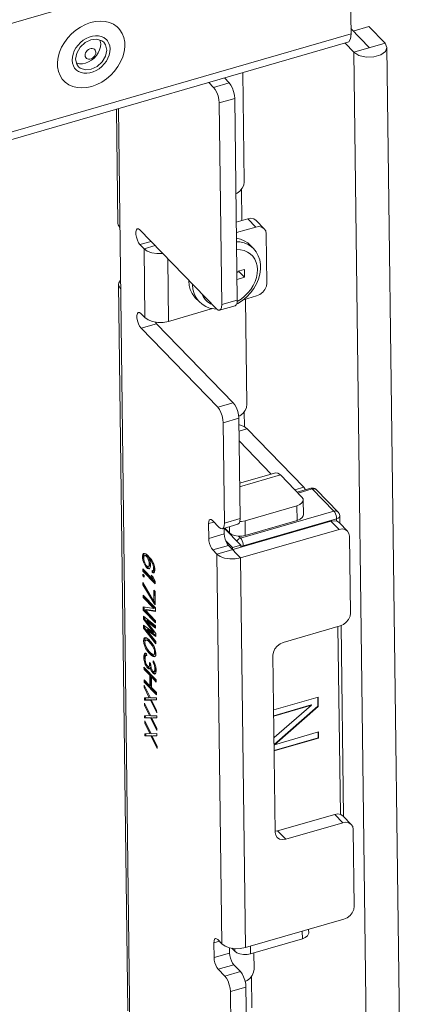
# Model space of a CAD drawing. Header units: millimetres. Extents: x 3925 to 5043, y -86 to 778.
# Tile 437 of 439: x 4971.5 to 4979.71, y 713.88 to 734.93. Entities that reach past the tile are written whole.
import ezdxf

# ---------------------------------------------------------------- set-up
doc = ezdxf.new("R2010")
doc.units = ezdxf.units.MM
doc.header["$LTSCALE"] = 46.255
for name, color, linetype in [('85-0A523G050DXF_CONTINUOUS_LINE', 7, 'CONTINUOUS'), ('H30K-FOG-FILDXF_CONTINUOUS_LINE', 7, 'CONTINUOUS'), ('H30K-MAGNET-DXF_CONTINUOUS_LINE', 7, 'CONTINUOUS'), ('PREMIERE5-TODXF_CONTINUOUS_LINE', 7, 'CONTINUOUS'), ('SW3DPS-52-39DXF_CONTINUOUS_LINE', 7, 'CONTINUOUS')]:
    doc.layers.add(name, color=color, linetype=linetype)

msp = doc.modelspace()

# ---------------------------------------------------------------- linework, layer by layer
at = {"layer": '85-0A523G050DXF_CONTINUOUS_LINE', "color": 7, "linetype": 'Continuous', "lineweight": 0}
for p, q in [((4976.4207, 730.1214), (4976.5013, 730.0383)), ((4976.3075, 729.5936), (4976.1459, 729.5469)), ((4976.1461, 729.5299), (4976.1944, 729.5439)), ((4976.148, 729.3785), (4976.3096, 729.4252)), ((4976.1944, 729.5439), (4976.1942, 729.5608)), ((4976.3096, 729.4252), (4976.1944, 729.5439)), ((4976.3096, 729.4252), (4976.3075, 729.5936)), ((4975.2543, 728.9899), (4975.3349, 728.9068)), ((4975.6556, 728.7488), (4975.7158, 728.745))]:
    msp.add_line(p, q, dxfattribs=at)
for points in [[(4976.4207, 730.1213), (4976.3768, 730.1611), (4976.3032, 730.2091), (4976.2201, 730.2437), (4976.1368, 730.2627)], [(4976.137, 728.8478), (4976.1689, 728.864), (4976.2664, 728.9291), (4976.3565, 729.0054), (4976.4372, 729.0914), (4976.507, 729.1852), (4976.5646, 729.2852), (4976.6085, 729.3889), (4976.638, 729.4947), (4976.652, 729.5994), (4976.6507, 729.7015), (4976.6342, 729.7976), (4976.6031, 729.8872), (4976.5585, 729.9677), (4976.5013, 730.0383)], [(4976.5013, 730.0383), (4976.4574, 730.078), (4976.3838, 730.126), (4976.3007, 730.1606), (4976.2098, 730.1813), (4976.1378, 730.186)], [(4976.1546, 728.9075), (4976.2358, 728.96), (4976.3117, 729.0216), (4976.3808, 729.0913), (4976.4416, 729.1674), (4976.493, 729.2486), (4976.5338, 729.3332), (4976.5632, 729.4193), (4976.5807, 729.5054), (4976.5859, 729.5896), (4976.5786, 729.6701), (4976.5591, 729.7455), (4976.5277, 729.8141), (4976.485, 729.8745), (4976.432, 729.9255), (4976.3697, 729.9661), (4976.2994, 729.9954), (4976.2225, 730.0129), (4976.1405, 730.0182), (4976.1399, 730.0182)], [(4975.1172, 729.3599), (4975.1164, 729.3472), (4975.125, 729.252), (4975.148, 729.1629), (4975.1852, 729.0819), (4975.2355, 729.0105), (4975.2543, 728.9899)], [(4975.1978, 729.2768), (4975.197, 729.2641), (4975.2056, 729.1689), (4975.2286, 729.0798), (4975.2658, 728.9988), (4975.3162, 728.9274), (4975.3349, 728.9068)], [(4975.3963, 729.0722), (4975.4237, 729.0123), (4975.4663, 728.9519), (4975.5194, 728.9009), (4975.5817, 728.8603), (4975.6156, 728.8461)], [(4975.3349, 728.9068), (4975.4012, 728.8493), (4975.4774, 728.8031), (4975.5627, 728.7692), (4975.6556, 728.7488)]]:
    msp.add_lwpolyline(points, dxfattribs=at)
at = {"layer": 'H30K-FOG-FILDXF_CONTINUOUS_LINE', "color": 7, "linetype": 'Continuous', "lineweight": 0}
for p, q in [((4977.8929, 736.7585), (4908.7755, 716.7811)), ((4978.5879, 734.6358), (4978.5666, 736.3195)), ((4978.5865, 734.7442), (4978.9826, 734.3359)), ((4978.97, 734.7882), (4978.6371, 734.692)), ((4979.3154, 734.4321), (4978.97, 734.7882)), ((4908.1391, 714.2736), (4978.5879, 734.6358)), ((4973.2586, 734.4813), (4973.2951, 734.451)), ((4978.5879, 734.6358), (4978.5763, 734.5285)), ((4908.0705, 714.0914), (4978.5193, 734.4536)), ((4973.2951, 734.451), (4973.3321, 734.3997)), ((4973.3321, 734.3997), (4973.3589, 734.2862)), ((4978.4591, 734.4362), (4978.6498, 734.2397)), ((4979.3154, 734.4321), (4978.6498, 734.2397)), ((4979.3575, 734.3406), (4979.3154, 734.4321)), ((4979.707, 706.7487), (4979.3576, 734.3406)), ((4972.7201, 733.9803), (4972.6933, 734.0938)), ((4978.9992, 706.6477), (4978.6498, 734.2397)), ((4978.9101, 734.1367), (4979.0769, 734.1409)), ((4972.7571, 733.9291), (4972.7201, 733.9803)), ((4975.9811, 733.5822), (4975.8768, 733.6898)), ((4976.3006, 731.4675), (4976.271, 733.8038)), ((4975.6483, 733.486), (4975.5439, 733.5936)), ((4975.9811, 733.5822), (4975.6483, 733.486)), ((4976.0989, 733.2531), (4975.7661, 733.1569)), ((4976.1536, 728.9385), (4976.0989, 733.2531)), ((4973.5675, 733.0224), (4973.5985, 730.5789)), ((4973.9202, 708.4096), (4973.6084, 733.0342)), ((4975.8207, 728.8423), (4975.7661, 733.1569)), ((4976.2519, 730.6427), (4976.2434, 731.3111)), ((4976.3766, 730.6788), (4976.1324, 730.6082)), ((4976.3766, 730.6788), (4976.5493, 730.5007)), ((4976.5493, 730.5007), (4976.1353, 730.381)), ((4976.5587, 730.6424), (4976.7314, 730.4643)), ((4974.0674, 730.4422), (4975.7083, 728.7506)), ((4976.7872, 729.302), (4976.7739, 730.3544)), ((4974.3074, 730.1947), (4974.0714, 730.1265)), ((4974.1577, 730.0374), (4974.0714, 730.1265)), ((4974.1577, 730.0374), (4974.3938, 730.1057)), ((4974.1577, 730.0374), (4974.1764, 728.5642)), ((4974.6649, 729.8261), (4974.6819, 728.4823)), ((4973.615, 729.274), (4973.8117, 713.7417)), ((4976.2865, 728.9461), (4976.568, 729.0274)), ((4976.1078, 728.8171), (4975.775, 728.7209)), ((4976.1536, 728.9385), (4975.8207, 728.8423)), ((4976.3608, 726.711), (4976.3324, 728.9593)), ((4974.09, 728.6532), (4974.1764, 728.5642)), ((4974.6819, 728.4823), (4975.6262, 728.7552)), ((4974.4269, 728.4337), (4974.094, 728.3375)), ((4974.4269, 728.4337), (4974.4012, 728.4682)), ((4974.4269, 728.4337), (4976.0677, 726.7421)), ((4975.7349, 726.6459), (4974.094, 728.3375)), ((4976.0677, 726.7421), (4975.7349, 726.6459)), ((4976.1818, 726.4541), (4976.21, 726.4665)), ((4976.3078, 726.2279), (4976.3037, 726.5546)), ((4976.1856, 726.4129), (4975.8527, 726.3167)), ((4975.8799, 724.17), (4975.8527, 726.3167)), ((4976.2127, 724.2662), (4976.1856, 726.4129)), ((4976.3675, 726.1848), (4976.1891, 726.1332)), ((4976.3675, 726.1848), (4977.5766, 724.9384)), ((4976.1917, 725.9267), (4976.8807, 725.2165)), ((4976.9755, 725.2439), (4976.2032, 725.0206)), ((4977.0756, 725.1993), (4976.2041, 724.9474)), ((4977.5362, 724.7245), (4977.0756, 725.1993)), ((4977.5766, 724.9384), (4977.383, 724.8824)), ((4977.5766, 724.9384), (4977.6125, 724.8805)), ((4977.5683, 724.3478), (4977.5643, 724.6635)), ((4976.3201, 724.221), (4977.4295, 724.5416)), ((4977.4335, 724.2259), (4977.4295, 724.5416)), ((4975.5391, 724.1578), (4975.6572, 724.1919)), ((4975.5431, 723.8421), (4975.5391, 724.1578)), ((4975.7674, 724.0782), (4975.6235, 724.2266)), ((4975.7179, 723.5062), (4978.1586, 724.2117)), ((4976.167, 724.1447), (4975.8342, 724.0485)), ((4976.2127, 724.2662), (4975.8799, 724.17)), ((4976.2077, 724.2065), (4976.2459, 724.207)), ((4976.2459, 724.207), (4976.3201, 724.221)), ((4976.3241, 723.9053), (4976.3201, 724.221)), ((4976.3241, 723.9053), (4977.4335, 724.2259)), ((4978.1586, 724.2117), (4978.3313, 724.0336)), ((4978.3407, 724.1753), (4978.5134, 723.9972)), ((4975.5431, 723.8421), (4975.876, 723.9383)), ((4975.876, 723.9383), (4975.8744, 724.0602)), ((4975.8864, 724.0636), (4975.987, 723.9599)), ((4975.987, 723.9599), (4975.9854, 724.0922)), ((4976.2234, 723.4243), (4978.3313, 724.0336)), ((4978.5767, 722.2456), (4978.5559, 723.8873)), ((4974.1487, 723.5213), (4974.1324, 723.4986)), ((4974.1707, 723.5223), (4974.1487, 723.5213)), ((4974.1668, 723.5221), (4974.1546, 723.505)), ((4974.1984, 723.5095), (4974.1707, 723.5223)), ((4974.2374, 723.4772), (4974.1984, 723.5095)), ((4975.6315, 723.5952), (4975.9643, 723.6914)), ((4975.7179, 723.5062), (4975.6315, 723.5952)), ((4976.2234, 723.4243), (4975.9643, 723.6914)), ((4974.1324, 723.4986), (4974.1273, 723.4644)), ((4974.1273, 723.4644), (4974.1495, 723.4708)), ((4974.1273, 723.4644), (4974.1278, 723.4244)), ((4974.1278, 723.4244), (4974.15, 723.4308)), ((4974.1278, 723.4244), (4974.1339, 723.3787)), ((4974.1324, 723.4986), (4974.1546, 723.505)), ((4974.1339, 723.3787), (4974.1561, 723.3851)), ((4974.1339, 723.3787), (4974.1512, 723.3214)), ((4974.1546, 723.505), (4974.1495, 723.4708)), ((4974.1495, 723.4708), (4974.15, 723.4308)), ((4974.15, 723.4308), (4974.1561, 723.3851)), ((4974.1512, 723.3214), (4974.1734, 723.3278)), ((4974.1512, 723.3214), (4974.1738, 723.2744)), ((4974.1552, 723.4436), (4974.1604, 723.4618)), ((4974.1559, 723.3876), (4974.1552, 723.4436)), ((4974.1618, 723.3579), (4974.1559, 723.3876)), ((4974.1604, 723.4618), (4974.1713, 723.4743)), ((4974.1732, 723.3224), (4974.1618, 723.3579)), ((4974.1713, 723.4743), (4974.1935, 723.4807)), ((4974.1713, 723.4743), (4974.1879, 723.473)), ((4974.1902, 723.2891), (4974.1732, 723.3224)), ((4974.1879, 723.473), (4974.2101, 723.4794)), ((4974.1879, 723.473), (4974.2045, 723.4638)), ((4974.1935, 723.4807), (4974.2101, 723.4794)), ((4974.2045, 723.4638), (4974.2267, 723.4702)), ((4974.2045, 723.4638), (4974.2213, 723.4465)), ((4974.2101, 723.4794), (4974.2267, 723.4702)), ((4974.2213, 723.4465), (4974.2435, 723.4529)), ((4974.2213, 723.4465), (4974.2381, 723.4212)), ((4974.2267, 723.4702), (4974.2435, 723.4529)), ((4974.2765, 723.4369), (4974.2374, 723.4772)), ((4974.2381, 723.4212), (4974.2603, 723.4276)), ((4974.2381, 723.4212), (4974.2495, 723.3937)), ((4974.2435, 723.4529), (4974.2603, 723.4276)), ((4974.2495, 723.3937), (4974.2717, 723.4001)), ((4974.2495, 723.3937), (4974.261, 723.3582)), ((4974.2603, 723.4276), (4974.2679, 723.4093)), ((4974.261, 723.3582), (4974.2832, 723.3646)), ((4974.261, 723.3582), (4974.2669, 723.3284)), ((4974.2659, 723.4084), (4974.2881, 723.4148)), ((4974.2659, 723.4084), (4974.277, 723.3969)), ((4974.2888, 723.3374), (4974.2659, 723.4084)), ((4974.2669, 723.3284), (4974.2891, 723.3348)), ((4974.2669, 723.3284), (4974.2676, 723.2724)), ((4974.3157, 723.3886), (4974.2765, 723.4369)), ((4974.277, 723.3969), (4974.2992, 723.4033)), ((4974.277, 723.3969), (4974.3107, 723.3543)), ((4974.2881, 723.4148), (4974.2992, 723.4033)), ((4974.2949, 723.2916), (4974.2888, 723.3374)), ((4974.2891, 723.3348), (4974.2898, 723.2789)), ((4974.2992, 723.4033), (4974.3273, 723.3678)), ((4974.3107, 723.3543), (4974.3328, 723.3608)), ((4974.3107, 723.3543), (4974.3275, 723.3291)), ((4974.3439, 723.3438), (4974.3157, 723.3886)), ((4974.3275, 723.3291), (4974.3497, 723.3355)), ((4974.3275, 723.3291), (4974.3445, 723.2958)), ((4974.3665, 723.2968), (4974.3439, 723.3438)), ((4974.3445, 723.2958), (4974.3667, 723.3022)), ((4974.3838, 723.2395), (4974.3665, 723.2968)), ((4975.7179, 723.5062), (4975.8234, 715.1718)), ((4976.2234, 723.4243), (4976.329, 715.0899)), ((4974.1308, 723.1925), (4974.1314, 723.1445)), ((4974.3486, 722.9679), (4974.1308, 723.1925)), ((4974.1314, 723.1445), (4974.1536, 723.1509)), ((4974.1314, 723.1445), (4974.3939, 722.8738)), ((4974.1533, 723.1692), (4974.1536, 723.1509)), ((4974.1536, 723.1509), (4974.3935, 722.9035)), ((4974.1738, 723.2744), (4974.196, 723.2808)), ((4974.1738, 723.2744), (4974.202, 723.2296)), ((4974.2071, 723.2638), (4974.1902, 723.2891)), ((4974.202, 723.2296), (4974.2242, 723.236)), ((4974.202, 723.2296), (4974.2299, 723.2008)), ((4974.2068, 723.2636), (4974.2242, 723.236)), ((4974.2238, 723.2465), (4974.2071, 723.2638)), ((4974.2405, 723.2373), (4974.2238, 723.2465)), ((4974.2242, 723.236), (4974.2521, 723.2072)), ((4974.2299, 723.2008), (4974.2521, 723.2072)), ((4974.2299, 723.2008), (4974.2576, 723.188)), ((4974.2514, 723.2417), (4974.2405, 723.2373)), ((4974.2623, 723.2542), (4974.2514, 723.2417)), ((4974.2514, 723.2417), (4974.2736, 723.2482)), ((4974.2518, 723.2405), (4974.2627, 723.2437)), ((4974.2521, 723.2072), (4974.275, 723.1966)), ((4974.2576, 723.188), (4974.2741, 723.1947)), ((4974.2676, 723.2724), (4974.2623, 723.2542)), ((4974.2623, 723.2542), (4974.2845, 723.2606)), ((4974.2676, 723.2724), (4974.2898, 723.2789)), ((4974.2845, 723.2606), (4974.2736, 723.2482)), ((4974.2741, 723.1947), (4974.2903, 723.2174)), ((4974.2898, 723.2789), (4974.2845, 723.2606)), ((4974.2903, 723.2174), (4974.2954, 723.2517)), ((4974.2954, 723.2517), (4974.2949, 723.2916)), ((4974.3463, 723.1518), (4974.3297, 723.1531)), ((4974.3297, 723.1531), (4974.3303, 723.1131)), ((4974.3303, 723.1131), (4974.3524, 723.1195)), ((4974.3303, 723.1131), (4974.3469, 723.1039)), ((4974.3445, 723.2958), (4974.356, 723.2603)), ((4974.3572, 723.1643), (4974.3463, 723.1518)), ((4974.3463, 723.1518), (4974.3685, 723.1583)), ((4974.3469, 723.1039), (4974.3689, 723.1048)), ((4974.352, 723.1519), (4974.3524, 723.1195)), ((4974.3524, 723.1195), (4974.3691, 723.1103)), ((4974.356, 723.2603), (4974.3781, 723.2667)), ((4974.356, 723.2603), (4974.3618, 723.2305)), ((4974.3624, 723.1825), (4974.3572, 723.1643)), ((4974.3572, 723.1643), (4974.3794, 723.1707)), ((4974.3618, 723.2305), (4974.384, 723.2369)), ((4974.3618, 723.2305), (4974.3624, 723.1825)), ((4974.3624, 723.1825), (4974.3846, 723.189)), ((4974.3794, 723.1707), (4974.3685, 723.1583)), ((4974.3689, 723.1048), (4974.3852, 723.1275)), ((4974.3846, 723.189), (4974.3794, 723.1707)), ((4974.3899, 723.1937), (4974.3838, 723.2395)), ((4974.384, 723.2369), (4974.3846, 723.189)), ((4974.3852, 723.1275), (4974.3903, 723.1618)), ((4974.3903, 723.1618), (4974.3899, 723.1937)), ((4974.1322, 723.0805), (4974.1327, 723.0405)), ((4974.1601, 723.0517), (4974.1322, 723.0805)), ((4974.1327, 723.0405), (4974.1549, 723.0469)), ((4974.1327, 723.0405), (4974.1606, 723.0117)), ((4974.1345, 722.8966), (4974.1351, 722.8486)), ((4974.3712, 722.4948), (4974.1345, 722.8966)), ((4974.1548, 723.0572), (4974.1549, 723.0469)), ((4974.1549, 723.0469), (4974.1603, 723.0414)), ((4974.1606, 723.0117), (4974.1601, 723.0517)), ((4974.3536, 723.0101), (4974.3089, 723.0562)), ((4974.3089, 723.0562), (4974.3486, 722.9679)), ((4974.3486, 722.9679), (4974.3708, 722.9743)), ((4974.3933, 722.9218), (4974.3536, 723.0101)), ((4974.3939, 722.8738), (4974.3933, 722.9218)), ((4974.1351, 722.8486), (4974.1573, 722.855)), ((4974.1351, 722.8486), (4974.3718, 722.4468)), ((4974.3681, 722.7347), (4974.3712, 722.4948)), ((4974.3961, 722.7059), (4974.3681, 722.7347)), ((4974.3907, 722.7114), (4974.3933, 722.5012)), ((4974.3997, 722.418), (4974.3961, 722.7059)), ((4974.138, 722.6246), (4974.1386, 722.5767)), ((4974.4005, 722.354), (4974.138, 722.6246)), ((4974.1386, 722.5767), (4974.1608, 722.5831)), ((4974.1386, 722.5767), (4974.3676, 722.3406)), ((4974.1605, 722.6014), (4974.1608, 722.5831)), ((4974.1608, 722.5831), (4974.3898, 722.347)), ((4974.3699, 722.494), (4974.394, 722.4532)), ((4974.3712, 722.4948), (4974.3933, 722.5012)), ((4974.3676, 722.3406), (4974.1411, 722.3767)), ((4974.1411, 722.3767), (4974.142, 722.3047)), ((4974.142, 722.3047), (4974.1642, 722.3111)), ((4974.142, 722.3047), (4974.4046, 722.0341)), ((4974.1634, 722.3732), (4974.1642, 722.3111)), ((4974.1642, 722.3111), (4974.4042, 722.0638)), ((4974.1805, 722.3124), (4974.2027, 722.3188)), ((4974.1805, 722.3124), (4974.4014, 722.282)), ((4974.404, 722.0821), (4974.1805, 722.3124)), ((4974.2027, 722.3188), (4974.4027, 722.2913)), ((4974.3676, 722.3406), (4974.3898, 722.347)), ((4974.3718, 722.4468), (4974.394, 722.4532)), ((4974.3718, 722.4468), (4974.3997, 722.418)), ((4974.394, 722.4532), (4974.3993, 722.4476)), ((4974.4014, 722.282), (4974.4005, 722.354)), ((4974.4054, 721.9701), (4974.1436, 722.1768)), ((4974.1436, 722.1768), (4974.1444, 722.1128)), ((4974.1444, 722.1128), (4974.1666, 722.1192)), ((4974.1444, 722.1128), (4974.3575, 721.83)), ((4974.1661, 722.159), (4974.1666, 722.1192)), ((4974.1666, 722.1192), (4974.3797, 721.8364)), ((4974.2055, 722.0814), (4974.2277, 722.0879)), ((4974.2055, 722.0814), (4974.406, 721.9221)), ((4974.4074, 721.8101), (4974.2055, 722.0814)), ((4974.2277, 722.0879), (4974.4057, 721.9464)), ((4974.4046, 722.0341), (4974.404, 722.0821)), ((4974.3575, 721.83), (4974.1461, 721.9848)), ((4974.1461, 721.9848), (4974.1469, 721.9208)), ((4974.1469, 721.9208), (4974.1691, 721.9273)), ((4974.1469, 721.9208), (4974.4102, 721.5862)), ((4974.1685, 721.9684), (4974.1691, 721.9273)), ((4974.1691, 721.9273), (4974.4098, 721.6214)), ((4974.2079, 721.8895), (4974.2301, 721.8959)), ((4974.2079, 721.8895), (4974.4082, 721.7462)), ((4974.4096, 721.6342), (4974.2079, 721.8895)), ((4974.2301, 721.8959), (4974.4079, 721.7687)), ((4974.3575, 721.83), (4974.3797, 721.8364)), ((4974.406, 721.9221), (4974.4054, 721.9701)), ((4978.3574, 721.971), (4977.1371, 721.6183)), ((4974.1553, 721.6912), (4974.1503, 721.6489)), ((4974.1503, 721.6489), (4974.1725, 721.6553)), ((4974.1503, 721.6489), (4974.1565, 721.5952)), ((4974.1716, 721.7139), (4974.1553, 721.6912)), ((4974.1553, 721.6912), (4974.1775, 721.6976)), ((4974.188, 721.7206), (4974.1716, 721.7139)), ((4974.1775, 721.6976), (4974.1725, 721.6553)), ((4974.1725, 721.6553), (4974.1787, 721.6016)), ((4974.1919, 721.7178), (4974.1775, 721.6976)), ((4974.1783, 721.6201), (4974.1833, 721.6544)), ((4974.1843, 721.5744), (4974.1783, 721.6201)), ((4974.1833, 721.6544), (4974.1942, 721.6668)), ((4974.2101, 721.7135), (4974.188, 721.7206)), ((4974.1942, 721.6668), (4974.2164, 721.6733)), ((4974.1942, 721.6668), (4974.2273, 721.6643)), ((4974.2268, 721.7043), (4974.2101, 721.7135)), ((4974.2164, 721.6733), (4974.2495, 721.6707)), ((4974.2546, 721.6835), (4974.2268, 721.7043)), ((4974.2273, 721.6643), (4974.2495, 721.6707)), ((4974.2273, 721.6643), (4974.2607, 721.6377)), ((4974.2495, 721.6707), (4974.2829, 721.6441)), ((4974.3049, 721.6316), (4974.2546, 721.6835)), ((4974.2607, 721.6377), (4974.2829, 721.6441)), ((4974.2607, 721.6377), (4974.2998, 721.5974)), ((4974.2829, 721.6441), (4974.322, 721.6038)), ((4974.3329, 721.5949), (4974.3049, 721.6316)), ((4974.4082, 721.7462), (4974.4074, 721.8101)), ((4974.4102, 721.5862), (4974.4096, 721.6342)), ((4974.1565, 721.5952), (4974.1787, 721.6016)), ((4974.1565, 721.5952), (4974.1738, 721.5379)), ((4974.1738, 721.5379), (4974.196, 721.5443)), ((4974.1738, 721.5379), (4974.1908, 721.4967)), ((4974.1958, 721.5389), (4974.1843, 721.5744)), ((4974.1908, 721.4967), (4974.213, 721.5031)), ((4974.1908, 721.4967), (4974.2134, 721.4576)), ((4974.2297, 721.4723), (4974.1958, 721.5389)), ((4974.2134, 721.4576), (4974.2356, 721.464)), ((4974.2134, 721.4576), (4974.2302, 721.4323)), ((4974.2634, 721.4298), (4974.2297, 721.4723)), ((4974.2302, 721.4323), (4974.2524, 721.4388)), ((4974.2302, 721.4323), (4974.2583, 721.3956)), ((4974.2356, 721.464), (4974.2524, 721.4388)), ((4974.2524, 721.4388), (4974.2805, 721.402)), ((4974.2583, 721.3956), (4974.2805, 721.402)), ((4974.3025, 721.3895), (4974.2634, 721.4298)), ((4974.2805, 721.402), (4974.3307, 721.3501)), ((4974.2998, 721.5974), (4974.322, 721.6038)), ((4974.2998, 721.5974), (4974.3334, 721.5549)), ((4974.322, 721.6038), (4974.3494, 721.5692)), ((4974.3498, 721.5696), (4974.3329, 721.5949)), ((4974.3334, 721.5549), (4974.3556, 721.5613)), ((4974.3334, 721.5549), (4974.3674, 721.4883)), ((4974.3723, 721.5306), (4974.3498, 721.5696)), ((4974.3674, 721.4883), (4974.3896, 721.4947)), ((4974.3674, 721.4883), (4974.3788, 721.4528)), ((4974.3894, 721.4893), (4974.3723, 721.5306)), ((4974.3788, 721.4528), (4974.401, 721.4592)), ((4974.3788, 721.4528), (4974.3849, 721.4071)), ((4974.3849, 721.4071), (4974.3799, 721.3728)), ((4974.3849, 721.4071), (4974.4071, 721.4135)), ((4974.4067, 721.432), (4974.3894, 721.4893)), ((4974.4071, 721.4135), (4974.402, 721.3793)), ((4974.4047, 721.4318), (4974.4071, 721.4135)), ((4974.4129, 721.3783), (4974.4067, 721.432)), ((4974.1596, 721.3553), (4974.1544, 721.329)), ((4974.1544, 721.329), (4974.1766, 721.3354)), ((4974.1544, 721.329), (4974.1552, 721.265)), ((4974.1552, 721.265), (4974.1774, 721.2715)), ((4974.1552, 721.265), (4974.1612, 721.2273)), ((4974.1703, 721.3757), (4974.1596, 721.3553)), ((4974.1596, 721.3553), (4974.1817, 721.3617)), ((4974.1612, 721.2273), (4974.1834, 721.2337)), ((4974.1612, 721.2273), (4974.1728, 721.1838)), ((4974.1812, 721.3882), (4974.1703, 721.3757)), ((4974.1703, 721.3757), (4974.1925, 721.3821)), ((4974.1817, 721.3617), (4974.1766, 721.3354)), ((4974.1766, 721.3354), (4974.1774, 721.2715)), ((4974.1774, 721.2715), (4974.1817, 721.244)), ((4974.1977, 721.3869), (4974.1812, 721.3882)), ((4974.1925, 721.3821), (4974.1817, 721.3617)), ((4974.1824, 721.2922), (4974.1875, 721.3265)), ((4974.183, 721.2442), (4974.1824, 721.2922)), ((4974.1891, 721.1985), (4974.183, 721.2442)), ((4974.1875, 721.3265), (4974.1929, 721.3367)), ((4974.1949, 721.1767), (4974.1891, 721.1985)), ((4974.1929, 721.3367), (4974.2038, 721.3412)), ((4974.2144, 721.3776), (4974.1977, 721.3869)), ((4974.2038, 721.3412), (4974.2131, 721.3439)), ((4974.2038, 721.3412), (4974.2149, 721.3377)), ((4974.2149, 721.3377), (4974.2144, 721.3776)), ((4974.2583, 721.3956), (4974.3086, 721.3437)), ((4974.3359, 721.3629), (4974.3025, 721.3895)), ((4974.3086, 721.3437), (4974.3307, 721.3501)), ((4974.3086, 721.3437), (4974.3364, 721.3229)), ((4974.3307, 721.3501), (4974.3586, 721.3293)), ((4974.369, 721.3604), (4974.3359, 721.3629)), ((4974.3364, 721.3229), (4974.3586, 721.3293)), ((4974.3364, 721.3229), (4974.353, 721.3137)), ((4974.353, 721.3137), (4974.3752, 721.3201)), ((4974.353, 721.3137), (4974.3752, 721.3066)), ((4974.3542, 721.2257), (4974.3547, 721.1857)), ((4974.3766, 721.1946), (4974.3542, 721.2257)), ((4974.3547, 721.1857), (4974.3768, 721.1921)), ((4974.3586, 721.3293), (4974.3752, 721.3201)), ((4974.3799, 721.3728), (4974.369, 721.3604)), ((4974.369, 721.3604), (4974.3912, 721.3668)), ((4974.3752, 721.3201), (4974.3921, 721.3147)), ((4974.3752, 721.3066), (4974.3916, 721.3133)), ((4974.3993, 721.1396), (4974.3766, 721.1946)), ((4974.3799, 721.3728), (4974.402, 721.3793)), ((4974.402, 721.3793), (4974.3912, 721.3668)), ((4974.3916, 721.3133), (4974.4079, 721.336)), ((4974.4079, 721.336), (4974.4129, 721.3783)), ((4976.9179, 721.3437), (4976.9658, 717.5554)), ((4974.42, 720.8184), (4974.1574, 721.0891)), ((4974.1574, 721.0891), (4974.158, 721.0411)), ((4974.158, 721.0411), (4974.1802, 721.0475)), ((4974.158, 721.0411), (4974.2809, 720.9144)), ((4974.1728, 721.1838), (4974.1913, 721.1891)), ((4974.1728, 721.1838), (4974.1842, 721.1483)), ((4974.18, 721.0658), (4974.1802, 721.0475)), ((4974.1802, 721.0475), (4974.3031, 720.9208)), ((4974.1842, 721.1483), (4974.2017, 721.1533)), ((4974.1842, 721.1483), (4974.2012, 721.115)), ((4974.2063, 721.1492), (4974.1949, 721.1767)), ((4974.2012, 721.115), (4974.2234, 721.1214)), ((4974.2012, 721.115), (4974.218, 721.0897)), ((4974.2175, 721.1297), (4974.2063, 721.1492)), ((4974.2399, 721.1067), (4974.2175, 721.1297)), ((4974.218, 721.0897), (4974.2402, 721.0961)), ((4974.218, 721.0897), (4974.2404, 721.0667)), ((4974.2234, 721.1214), (4974.2402, 721.0961)), ((4974.262, 721.0996), (4974.2399, 721.1067)), ((4974.2402, 721.0961), (4974.2626, 721.0731)), ((4974.2404, 721.0667), (4974.2626, 721.0731)), ((4974.2404, 721.0667), (4974.2626, 721.0517)), ((4974.2729, 721.1121), (4974.262, 721.0996)), ((4974.262, 721.0996), (4974.2842, 721.1061)), ((4974.2626, 721.0731), (4974.2826, 721.0596)), ((4974.2626, 721.0517), (4974.2776, 721.056)), ((4974.2626, 721.0517), (4974.2792, 721.0504)), ((4974.2779, 721.1543), (4974.2729, 721.1121)), ((4974.2729, 721.1121), (4974.2951, 721.1185)), ((4974.2998, 721.1633), (4974.2775, 721.1863)), ((4974.2775, 721.1863), (4974.2779, 721.1543)), ((4974.2779, 721.1543), (4974.3001, 721.1608)), ((4974.2792, 721.0504), (4974.2899, 721.0788)), ((4974.2951, 721.1185), (4974.2842, 721.1061)), ((4974.2899, 721.0788), (4974.3084, 721.0842)), ((4974.2899, 721.0788), (4974.307, 721.0296)), ((4974.3001, 721.1608), (4974.2951, 721.1185)), ((4974.3002, 721.1313), (4974.2998, 721.1633)), ((4974.312, 721.0718), (4974.3002, 721.1313)), ((4974.307, 721.0296), (4974.3292, 721.036)), ((4974.307, 721.0296), (4974.324, 720.9963)), ((4974.3234, 721.0443), (4974.312, 721.0718)), ((4974.3459, 721.0053), (4974.3234, 721.0443)), ((4974.324, 720.9963), (4974.3462, 721.0027)), ((4974.324, 720.9963), (4974.3464, 720.9653)), ((4974.3571, 720.9937), (4974.3459, 721.0053)), ((4974.3462, 721.0027), (4974.3686, 720.9717)), ((4974.3547, 721.1857), (4974.3716, 721.1524)), ((4974.3736, 720.9925), (4974.3571, 720.9937)), ((4974.3716, 721.1524), (4974.3938, 721.1588)), ((4974.3716, 721.1524), (4974.3831, 721.1169)), ((4974.3845, 721.0049), (4974.3736, 720.9925)), ((4974.3736, 720.9925), (4974.3958, 720.9989)), ((4974.3831, 721.1169), (4974.4053, 721.1233)), ((4974.3831, 721.1169), (4974.3892, 721.0712)), ((4974.3896, 721.0392), (4974.3845, 721.0049)), ((4974.3845, 721.0049), (4974.4067, 721.0114)), ((4974.3892, 721.0712), (4974.4114, 721.0776)), ((4974.3892, 721.0712), (4974.3896, 721.0392)), ((4974.3896, 721.0392), (4974.4118, 721.0456)), ((4974.4067, 721.0114), (4974.3958, 720.9989)), ((4974.4109, 721.0961), (4974.3993, 721.1396)), ((4974.4118, 721.0456), (4974.4067, 721.0114)), ((4974.4089, 721.0959), (4974.4114, 721.0776)), ((4974.4172, 721.0344), (4974.4109, 721.0961)), ((4974.4114, 721.0776), (4974.4118, 721.0456)), ((4974.4125, 720.9682), (4974.4174, 721.0184)), ((4974.4174, 721.0184), (4974.4172, 721.0344)), ((4974.2837, 720.6905), (4974.1609, 720.8172)), ((4974.1609, 720.8172), (4974.1615, 720.7692)), ((4974.1615, 720.7692), (4974.1837, 720.7756)), ((4974.1615, 720.7692), (4974.424, 720.4985)), ((4974.1834, 720.7939), (4974.1837, 720.7756)), ((4974.1837, 720.7756), (4974.4236, 720.5282)), ((4974.2809, 720.9144), (4974.3031, 720.9208)), ((4974.2809, 720.9144), (4974.2837, 720.6905)), ((4974.3031, 720.9208), (4974.3059, 720.6969)), ((4974.3144, 720.8799), (4974.3366, 720.8863)), ((4974.3144, 720.8799), (4974.4206, 720.7705)), ((4974.3173, 720.6559), (4974.3144, 720.8799)), ((4974.3366, 720.8863), (4974.4202, 720.8001)), ((4974.3464, 720.9653), (4974.3686, 720.9717)), ((4974.3464, 720.9653), (4974.3576, 720.9538)), ((4974.3576, 720.9538), (4974.3798, 720.9602)), ((4974.3576, 720.9538), (4974.3798, 720.9387)), ((4974.3686, 720.9717), (4974.3798, 720.9602)), ((4974.3798, 720.9602), (4974.3996, 720.9468)), ((4974.3798, 720.9387), (4974.4018, 720.9477)), ((4974.4018, 720.9477), (4974.4125, 720.9682)), ((4974.4206, 720.7705), (4974.42, 720.8184)), ((4974.1623, 720.7052), (4974.1629, 720.6572)), ((4974.2981, 720.431), (4974.1623, 720.7052)), ((4974.1629, 720.6572), (4974.1851, 720.6636)), ((4974.1629, 720.6572), (4974.2704, 720.4358)), ((4974.2837, 720.6905), (4974.3059, 720.6969)), ((4974.4234, 720.5465), (4974.3173, 720.6559)), ((4974.2704, 720.4358), (4974.1657, 720.4333)), ((4974.1657, 720.4333), (4974.1663, 720.3853)), ((4974.1663, 720.3853), (4974.1885, 720.3917)), ((4974.1663, 720.3853), (4974.2987, 720.3831)), ((4974.188, 720.4336), (4974.1885, 720.3917)), ((4974.1885, 720.3917), (4974.3209, 720.3895)), ((4974.2704, 720.4358), (4974.2926, 720.4422)), ((4974.4248, 720.4345), (4974.2981, 720.431)), ((4974.2987, 720.3831), (4974.3209, 720.3895)), ((4974.2987, 720.3831), (4974.4289, 720.1146)), ((4974.3207, 720.384), (4974.3429, 720.3904)), ((4974.3207, 720.384), (4974.4254, 720.3866)), ((4974.4283, 720.1626), (4974.3207, 720.384)), ((4974.3209, 720.3895), (4974.323, 720.3851)), ((4974.3429, 720.3904), (4974.4253, 720.3924)), ((4974.424, 720.4985), (4974.4234, 720.5465)), ((4974.4254, 720.3866), (4974.4248, 720.4345)), ((4974.1671, 720.3213), (4974.1677, 720.2733)), ((4974.3029, 720.0471), (4974.1671, 720.3213)), ((4974.1677, 720.2733), (4974.1899, 720.2797)), ((4974.1677, 720.2733), (4974.2753, 720.0519)), ((4974.4289, 720.1146), (4974.4283, 720.1626)), ((4974.2753, 720.0519), (4974.1706, 720.0494)), ((4974.1706, 720.0494), (4974.1712, 720.0014)), ((4974.1712, 720.0014), (4974.1934, 720.0078)), ((4974.1712, 720.0014), (4974.3035, 719.9992)), ((4974.172, 719.9374), (4974.1726, 719.8894)), ((4974.3078, 719.6633), (4974.172, 719.9374)), ((4974.1928, 720.0497), (4974.1934, 720.0078)), ((4974.1934, 720.0078), (4974.3257, 720.0056)), ((4974.2753, 720.0519), (4974.2975, 720.0584)), ((4974.4297, 720.0507), (4974.3029, 720.0471)), ((4974.3035, 719.9992), (4974.3257, 720.0056)), ((4974.3035, 719.9992), (4974.4337, 719.7308)), ((4974.3256, 720.0001), (4974.3478, 720.0065)), ((4974.3256, 720.0001), (4974.4303, 720.0027)), ((4974.4331, 719.7787), (4974.3256, 720.0001)), ((4974.3257, 720.0056), (4974.3278, 720.0012)), ((4974.3478, 720.0065), (4974.4301, 720.0085)), ((4974.4303, 720.0027), (4974.4297, 720.0507)), ((4974.1726, 719.8894), (4974.1948, 719.8959)), ((4974.1726, 719.8894), (4974.2802, 719.6681)), ((4974.4337, 719.7308), (4974.4331, 719.7787)), ((4974.2802, 719.6681), (4974.1754, 719.6655)), ((4974.1754, 719.6655), (4974.1761, 719.6175)), ((4974.1761, 719.6175), (4974.1982, 719.6239)), ((4974.1761, 719.6175), (4974.3084, 719.6153)), ((4974.1977, 719.6658), (4974.1982, 719.6239)), ((4974.1982, 719.6239), (4974.3306, 719.6217)), ((4974.2802, 719.6681), (4974.3023, 719.6745)), ((4974.4345, 719.6668), (4974.3078, 719.6633)), ((4974.3084, 719.6153), (4974.3306, 719.6217)), ((4974.3084, 719.6153), (4974.4386, 719.3469)), ((4974.3304, 719.6162), (4974.3526, 719.6226)), ((4974.3304, 719.6162), (4974.4351, 719.6188)), ((4974.438, 719.3949), (4974.3304, 719.6162)), ((4974.3306, 719.6217), (4974.3327, 719.6173)), ((4974.3526, 719.6226), (4974.435, 719.6247)), ((4974.4351, 719.6188), (4974.4345, 719.6668)), ((4974.4386, 719.3469), (4974.438, 719.3949)), ((4978.238, 717.9398), (4977.0177, 717.5871)), ((4978.238, 717.9398), (4978.4108, 717.7617)), ((4978.4201, 717.9034), (4978.5929, 717.7254)), ((4978.4108, 717.7617), (4977.1904, 717.409)), ((4978.6561, 715.9738), (4978.6353, 717.6154)), ((4976.9655, 717.5799), (4977.0177, 717.5871)), ((4977.1904, 717.409), (4977.0177, 717.5871)), ((4976.329, 715.0899), (4978.4369, 715.6992)), ((4977.5448, 715.4413), (4977.5468, 715.2812)), ((4977.6806, 715.4806), (4977.6816, 715.4031)), ((4975.6527, 715.192), (4975.7707, 715.2261)), ((4975.6567, 714.8763), (4975.6527, 715.192)), ((4975.8234, 715.1718), (4975.737, 715.2608)), ((4975.9895, 714.9725), (4975.9881, 715.0856)), ((4976.4353, 715.1207), (4976.4374, 714.9605)), ((4977.5468, 715.2812), (4976.4374, 714.9605)), ((4975.6567, 714.8763), (4975.9895, 714.9725)), ((4976.1003, 715.0151), (4976.0401, 715.0772)), ((4976.0997, 715.0675), (4976.1003, 715.0151)), ((4976.5138, 714.6303), (4976.5094, 714.9813)), ((4975.745, 714.6294), (4976.0779, 714.7256)), ((4976.2218, 714.5772), (4976.0779, 714.7256)), ((4975.889, 714.481), (4975.745, 714.6294)), ((4976.2218, 714.5772), (4975.889, 714.481)), ((4976.4652, 713.8055), (4976.4567, 714.4739)), ((4976.3396, 714.2481), (4976.0068, 714.1519)), ((4976.3668, 712.1013), (4976.3396, 714.2481)), ((4976.034, 712.0051), (4976.0068, 714.1519))]:
    msp.add_line(p, q, dxfattribs=at)
for points in [[(4972.6933, 734.0938), (4972.7171, 734.222), (4972.7879, 734.3452), (4972.895, 734.4449), (4973.0221, 734.5057), (4973.1498, 734.5185), (4973.2586, 734.4813)], [(4978.5763, 734.5285), (4978.5402, 734.4647), (4978.5193, 734.4538)], [(4973.3589, 734.2862), (4973.3351, 734.1581), (4973.2643, 734.0348), (4973.1572, 733.9352), (4973.0301, 733.8743), (4972.9024, 733.8615), (4972.7936, 733.8988), (4972.7571, 733.9291)], [(4979.0769, 734.1409), (4979.225, 734.1837), (4979.3251, 734.2567), (4979.3575, 734.3406)], [(4978.6498, 734.2397), (4978.7577, 734.172), (4978.9101, 734.1367)], [(4975.7661, 733.1569), (4975.7596, 733.2277), (4975.7425, 733.3032), (4975.7165, 733.3761), (4975.684, 733.439), (4975.6483, 733.486)], [(4975.9811, 733.5822), (4976.0168, 733.5352), (4976.0493, 733.4723), (4976.0754, 733.3994), (4976.0925, 733.3239), (4976.0989, 733.2531)], [(4976.1248, 731.212), (4976.1498, 731.223), (4976.2113, 731.2708), (4976.2598, 731.3315), (4976.2906, 731.3993), (4976.3006, 731.4675)], [(4976.3766, 730.6788), (4976.4453, 730.6883), (4976.5075, 730.6763), (4976.5587, 730.6424)], [(4973.5985, 730.5789), (4973.6035, 730.5472), (4973.6406, 730.4874)], [(4974.0173, 730.4644), (4974.0123, 730.4625), (4973.9936, 730.4403), (4973.984, 730.3994), (4973.9847, 730.3446), (4973.9956, 730.2825), (4974.0154, 730.2206), (4974.0417, 730.1664), (4974.0714, 730.1265)], [(4974.0674, 730.4422), (4974.038, 730.4631), (4974.0173, 730.4644)], [(4976.7314, 730.4643), (4976.6802, 730.4982), (4976.618, 730.5102), (4976.5493, 730.5007)], [(4976.7739, 730.3544), (4976.7622, 730.4163), (4976.7314, 730.4643)], [(4974.5585, 729.9358), (4974.5519, 729.9345), (4974.4349, 729.933), (4974.3226, 729.9512), (4974.2275, 729.9871), (4974.1577, 730.0374)], [(4973.6548, 729.3664), (4973.6547, 729.3664), (4973.6192, 729.3055), (4973.6151, 729.274)], [(4973.6151, 729.274), (4973.62, 729.2423), (4973.6571, 729.1825)], [(4976.568, 729.0274), (4976.6364, 729.0576), (4976.6979, 729.1053), (4976.7464, 729.1661), (4976.7772, 729.2339), (4976.7872, 729.302)], [(4975.775, 728.7209), (4975.8003, 728.7413), (4975.8159, 728.7831), (4975.8207, 728.8423)], [(4976.1536, 728.9385), (4976.1488, 728.8793), (4976.1331, 728.8375), (4976.1078, 728.8171)], [(4974.04, 728.6755), (4974.035, 728.6735), (4974.0162, 728.6514), (4974.0066, 728.6104), (4974.0073, 728.5556), (4974.0182, 728.4935), (4974.0381, 728.4316), (4974.0644, 728.3775), (4974.094, 728.3375)], [(4974.09, 728.6532), (4974.0606, 728.6741), (4974.04, 728.6755)], [(4974.4535, 728.4598), (4974.3413, 728.4779), (4974.2461, 728.5138), (4974.1764, 728.5642)], [(4975.7083, 728.7506), (4975.7437, 728.7242), (4975.775, 728.7209)], [(4974.6819, 728.4823), (4974.5705, 728.4613), (4974.4535, 728.4598)], [(4976.0677, 726.7421), (4976.1035, 726.6951), (4976.1359, 726.6321), (4976.162, 726.5593), (4976.1791, 726.4838), (4976.1856, 726.4129)], [(4976.21, 726.4665), (4976.2715, 726.5143), (4976.32, 726.575), (4976.3508, 726.6428), (4976.3608, 726.711)], [(4975.8527, 726.3167), (4975.8463, 726.3876), (4975.8292, 726.4631), (4975.8031, 726.5359), (4975.7706, 726.5989), (4975.7349, 726.6459)], [(4976.1873, 726.2735), (4976.2026, 726.271), (4976.2977, 726.2352), (4976.3675, 726.1848)], [(4977.0756, 725.1993), (4977.0224, 725.2389), (4976.9755, 725.2439)], [(4977.4295, 724.5416), (4977.4924, 724.5673), (4977.5379, 724.602), (4977.5615, 724.6425), (4977.5643, 724.6635)], [(4977.5643, 724.6635), (4977.561, 724.6847), (4977.5362, 724.7245)], [(4975.5391, 724.1578), (4975.5427, 724.2022), (4975.5544, 724.2336), (4975.5734, 724.2489)], [(4975.5734, 724.2489), (4975.5969, 724.2464), (4975.6235, 724.2266)], [(4975.8342, 724.0485), (4975.8595, 724.069), (4975.8751, 724.1108), (4975.8799, 724.17)], [(4976.2127, 724.2662), (4976.2079, 724.207), (4976.1923, 724.1652), (4976.167, 724.1447)], [(4977.5683, 724.3478), (4977.5655, 724.3268), (4977.5419, 724.2863), (4977.4964, 724.2516), (4977.4335, 724.2259)], [(4978.1586, 724.2117), (4978.2273, 724.2212), (4978.2895, 724.2092), (4978.3407, 724.1753)], [(4975.7674, 724.0782), (4975.8029, 724.0519), (4975.8342, 724.0485)], [(4975.876, 723.9383), (4975.8808, 723.8852), (4975.8936, 723.8285), (4975.9132, 723.7739), (4975.9375, 723.7267), (4975.9643, 723.6914)], [(4976.3241, 723.9053), (4976.2499, 723.8913), (4976.1717, 723.8903), (4976.0971, 723.9023), (4976.0335, 723.9263), (4975.987, 723.9599)], [(4978.5134, 723.9972), (4978.4623, 724.0311), (4978.4, 724.0431), (4978.3313, 724.0336)], [(4978.5559, 723.8873), (4978.5442, 723.9492), (4978.5134, 723.9972)], [(4975.6315, 723.5952), (4975.6047, 723.6305), (4975.5803, 723.6777), (4975.5608, 723.7323), (4975.548, 723.789), (4975.5431, 723.8421)], [(4976.2234, 723.4243), (4976.112, 723.4033), (4975.995, 723.4018), (4975.8827, 723.42), (4975.7876, 723.4558), (4975.7179, 723.5062)], [(4978.3574, 721.971), (4978.4259, 722.0012), (4978.4874, 722.0489), (4978.5359, 722.1097), (4978.5666, 722.1775), (4978.5767, 722.2456)], [(4976.9179, 721.3437), (4976.9279, 721.4119), (4976.9587, 721.4797), (4977.0072, 721.5404), (4977.0686, 721.5882), (4977.1371, 721.6183)], [(4978.238, 717.9398), (4978.3067, 717.9493), (4978.369, 717.9373), (4978.4201, 717.9034)], [(4978.5929, 717.7254), (4978.5417, 717.7593), (4978.4795, 717.7713), (4978.4108, 717.7617)], [(4978.6353, 717.6154), (4978.6236, 717.6773), (4978.5929, 717.7254)], [(4977.0083, 717.4454), (4976.9775, 717.4935), (4976.9658, 717.5554)], [(4977.1904, 717.409), (4977.1217, 717.3995), (4977.0595, 717.4115), (4977.0083, 717.4454)], [(4978.4369, 715.6992), (4978.5053, 715.7293), (4978.5668, 715.7771), (4978.6153, 715.8378), (4978.6461, 715.9056), (4978.6561, 715.9738)], [(4977.6816, 715.4031), (4977.6788, 715.382), (4977.6552, 715.3416), (4977.6097, 715.3068), (4977.5468, 715.2812)], [(4975.6527, 715.192), (4975.6563, 715.2364), (4975.668, 715.2678), (4975.687, 715.2831)], [(4975.687, 715.2831), (4975.7105, 715.2806), (4975.737, 715.2608)], [(4976.329, 715.0899), (4976.2175, 715.0689), (4976.1006, 715.0674), (4975.9883, 715.0856), (4975.8932, 715.1214), (4975.8234, 715.1718)], [(4975.745, 714.6294), (4975.7183, 714.6647), (4975.6939, 714.7119), (4975.6743, 714.7665), (4975.6615, 714.8232), (4975.6567, 714.8763)], [(4975.9895, 714.9725), (4975.9944, 714.9194), (4976.0072, 714.8627), (4976.0267, 714.8081), (4976.0511, 714.7609), (4976.0779, 714.7256)], [(4976.4374, 714.9605), (4976.3632, 714.9465), (4976.2849, 714.9455), (4976.2104, 714.9576), (4976.1468, 714.9816), (4976.1003, 715.0151)], [(4976.0068, 714.1519), (4976.0003, 714.2227), (4975.9832, 714.2983), (4975.9572, 714.3711), (4975.9247, 714.4341), (4975.889, 714.481)], [(4976.2218, 714.5772), (4976.2575, 714.5303), (4976.29, 714.4673), (4976.3161, 714.3945), (4976.3332, 714.3189), (4976.3396, 714.2481)], [(4976.3221, 714.3678), (4976.363, 714.3858), (4976.4245, 714.4336), (4976.473, 714.4943), (4976.5038, 714.5621), (4976.5138, 714.6303)]]:
    msp.add_lwpolyline(points, dxfattribs=at)
at = {"layer": 'H30K-MAGNET-DXF_CONTINUOUS_LINE', "color": 7, "linetype": 'Continuous', "lineweight": 0}
for p, q in [((4976.2277, 723.6958), (4975.8743, 724.0601)), ((4976.0501, 723.6445), (4975.9065, 723.7926)), ((4976.2277, 723.6958), (4976.0501, 723.6445)), ((4976.0507, 723.6024), (4976.0501, 723.6445)), ((4976.2282, 723.6537), (4976.2277, 723.6958))]:
    msp.add_line(p, q, dxfattribs=at)
at = {"layer": 'PREMIERE5-TODXF_CONTINUOUS_LINE', "color": 7, "linetype": 'Continuous', "lineweight": 0}
for p, q in [((4977.7264, 724.9135), (4977.4347, 724.8291)), ((4977.7598, 724.8986), (4977.4533, 724.81)), ((4977.7488, 724.9178), (4977.7264, 724.9134)), ((4977.7831, 724.9164), (4977.7488, 724.9178)), ((4977.7598, 724.8986), (4978.2204, 724.4238)), ((4977.8509, 724.8804), (4978.3115, 724.4056)), ((4978.2204, 724.4238), (4976.2235, 723.8466)), ((4978.2793, 724.2592), (4976.2824, 723.682)), ((4978.2793, 724.2592), (4978.2799, 724.211)), ((4978.3467, 724.3201), (4978.3487, 724.167)), ((4976.181, 723.8904), (4976.2235, 723.8466)), ((4976.2279, 723.6748), (4976.2453, 723.675)), ((4976.2453, 723.675), (4976.2824, 723.682)), ((4976.2824, 723.682), (4976.2825, 723.6694)), ((4978.3085, 721.9569), (4978.3594, 717.9392)), ((4978.3765, 721.9713), (4978.4281, 717.8952)), ((4977.8822, 720.4478), (4976.9327, 720.1733)), ((4977.8789, 720.2564), (4977.8765, 720.4461)), ((4977.8847, 720.2505), (4977.8822, 720.4478)), ((4976.9342, 720.0494), (4977.7365, 720.2812)), ((4976.9343, 720.0418), (4977.7422, 720.2753)), ((4977.7422, 720.2753), (4976.9401, 719.5843)), ((4976.9417, 719.4354), (4977.8789, 720.2564)), ((4976.9475, 719.4295), (4977.8847, 720.2505)), ((4977.7422, 720.2753), (4977.7365, 720.2812)), ((4977.8847, 720.2505), (4977.8789, 720.2564)), ((4976.9437, 719.304), (4977.8876, 719.5768)), ((4976.9438, 719.2964), (4977.8933, 719.5708)), ((4977.8916, 719.7024), (4976.9475, 719.4295)), ((4977.8876, 719.5768), (4977.886, 719.7008)), ((4977.8933, 719.5708), (4977.8876, 719.5768)), ((4977.8933, 719.5708), (4977.8916, 719.7024)), ((4976.9475, 719.4295), (4976.9417, 719.4354))]:
    msp.add_line(p, q, dxfattribs=at)
for points in [[(4977.7264, 724.9135), (4977.742, 724.9118), (4977.7598, 724.8986)], [(4977.7598, 724.8986), (4977.7943, 724.9034), (4977.8255, 724.8973), (4977.8509, 724.8804)], [(4977.851, 724.8803), (4977.8432, 724.8877), (4977.8153, 724.906), (4977.7831, 724.9164)], [(4978.3115, 724.4056), (4978.2859, 724.4225), (4978.2548, 724.4285), (4978.2204, 724.4238)], [(4978.2204, 724.4238), (4978.2381, 724.4006), (4978.2544, 724.3691), (4978.2675, 724.3326), (4978.2761, 724.2947), (4978.2793, 724.2592)], [(4978.3115, 724.4056), (4978.3345, 724.3725), (4978.3459, 724.3331), (4978.3467, 724.32)], [(4978.2793, 724.2592), (4978.3109, 724.2721), (4978.3337, 724.2895), (4978.3454, 724.3098), (4978.3467, 724.32)], [(4976.2235, 723.8466), (4976.1891, 723.8315), (4976.1583, 723.8074), (4976.1408, 723.7854)], [(4976.2824, 723.682), (4976.2792, 723.717), (4976.2707, 723.7549), (4976.2576, 723.7914), (4976.2414, 723.823), (4976.2235, 723.8466)]]:
    msp.add_lwpolyline(points, dxfattribs=at)
at = {"layer": 'SW3DPS-52-39DXF_CONTINUOUS_LINE', "color": 7, "linetype": 'Continuous', "lineweight": 0}
for p, q in [((4972.6204, 734.0693), (4972.6245, 734.1341)), ((4972.6245, 734.1341), (4972.6396, 734.2005)), ((4972.7112, 733.859), (4972.6979, 733.8717))]:
    msp.add_line(p, q, dxfattribs=at)
for points in [[(4973.6093, 734.7557), (4973.5804, 734.783), (4973.5055, 734.836), (4973.4198, 734.8745), (4973.3254, 734.8977), (4973.2242, 734.9051), (4973.1187, 734.8965), (4973.0111, 734.8722)], [(4973.0111, 734.8722), (4972.9038, 734.8326), (4972.7992, 734.7786), (4972.6997, 734.7115), (4972.6075, 734.6328), (4972.5246, 734.5442), (4972.453, 734.4476), (4972.3942, 734.3453), (4972.3494, 734.2396), (4972.3198, 734.1327), (4972.306, 734.0271), (4972.3082, 733.9252), (4972.3265, 733.8291), (4972.3604, 733.7412), (4972.4092, 733.6632), (4972.4429, 733.6243)], [(4973.0412, 733.5079), (4973.1485, 733.5475), (4973.253, 733.6014), (4973.3525, 733.6685), (4973.4447, 733.7472), (4973.5276, 733.8359), (4973.5992, 733.9324), (4973.6581, 734.0347), (4973.7028, 734.1405), (4973.7324, 734.2474), (4973.7462, 734.3529), (4973.744, 734.4549), (4973.7257, 734.5509), (4973.6918, 734.6389), (4973.643, 734.7168), (4973.6093, 734.7557)], [(4972.6396, 734.2005), (4972.6653, 734.2666), (4972.7006, 734.3303), (4972.7452, 734.3908), (4972.7975, 734.4458), (4972.8561, 734.4936), (4972.9191, 734.5329), (4972.985, 734.5629), (4973.0518, 734.5827), (4973.1179, 734.5918), (4973.1815, 734.59), (4973.2409, 734.5774), (4973.2946, 734.5542)], [(4973.2304, 734.4185), (4973.2227, 734.4776), (4973.2158, 734.4959)], [(4973.2946, 734.5542), (4973.341, 734.5211), (4973.3543, 734.5084)], [(4973.3543, 734.5084), (4973.3786, 734.4793), (4973.4069, 734.4293), (4973.4248, 734.3725), (4973.4318, 734.3107)], [(4973.4318, 734.3107), (4973.4277, 734.246), (4973.4126, 734.1796), (4973.387, 734.1135), (4973.3516, 734.0497), (4973.307, 733.9893), (4973.2547, 733.9343), (4973.1961, 733.8865), (4973.1331, 733.8471), (4973.0673, 733.8172), (4973.0004, 733.7974), (4972.9343, 733.7883), (4972.8708, 733.79), (4972.8113, 733.8027), (4972.7576, 733.8258), (4972.7112, 733.859)], [(4972.7797, 733.9936), (4972.8422, 733.9943), (4972.9068, 734.0074), (4972.9711, 734.0326), (4973.0327, 734.0689), (4973.0893, 734.1148), (4973.1385, 734.1686), (4973.1786, 734.2282), (4973.2079, 734.2913), (4973.2254, 734.3556), (4973.2304, 734.4185)], [(4973.127, 734.2395), (4973.123, 734.2647), (4973.1126, 734.2864), (4973.0963, 734.3034), (4973.0753, 734.3145), (4973.0505, 734.3195), (4973.0234, 734.3178), (4972.9957, 734.3097), (4972.9688, 734.2955), (4972.9444, 734.2761), (4972.9239, 734.2526), (4972.9083, 734.226), (4972.8988, 734.1981), (4972.896, 734.1707)], [(4972.6979, 733.8717), (4972.6736, 733.9008), (4972.6453, 733.9508), (4972.6274, 734.0075), (4972.6204, 734.0693)], [(4972.896, 734.1707), (4972.8999, 734.1455), (4972.9104, 734.1238), (4972.9267, 734.1068), (4972.9477, 734.0957), (4972.9725, 734.0908), (4972.9996, 734.0924), (4973.0273, 734.1006), (4973.0541, 734.1147), (4973.0785, 734.1341), (4973.099, 734.1576), (4973.1147, 734.1842), (4973.1242, 734.2121), (4973.127, 734.2395)], [(4972.7132, 734.0096), (4972.722, 734.0055), (4972.7797, 733.9936)], [(4972.4429, 733.6243), (4972.4718, 733.597), (4972.5467, 733.5441), (4972.6324, 733.5056), (4972.7268, 733.4824), (4972.828, 733.475), (4972.9335, 733.4835), (4973.0412, 733.5079)]]:
    msp.add_lwpolyline(points, dxfattribs=at)

doc.saveas('drawing.dxf')
